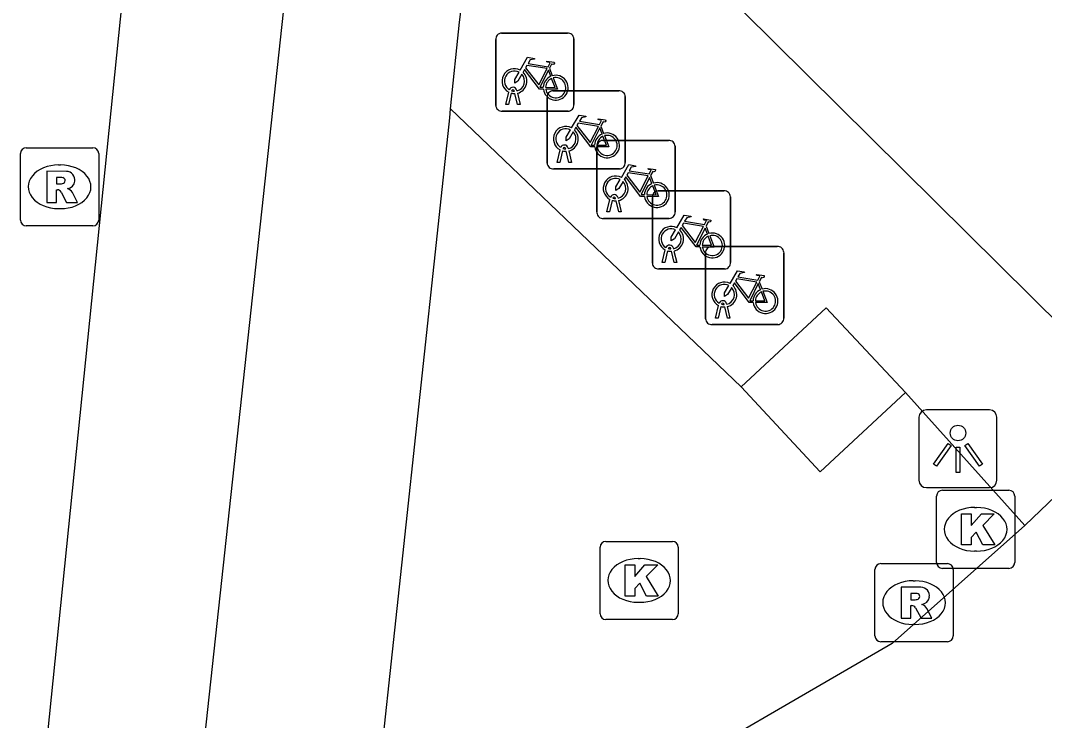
# Model space of a CAD drawing. Extents: x 159718 to 160783, y 383290 to 384030.
# Drawn here: x 160309.91 to 160323, y 383782.17 to 383791.13 of the extents above; entities that cross this region are included whole.
import ezdxf

# ---------------------------------------------------------------- set-up
doc = ezdxf.new("R2010")
doc.units = 0
for name, color, linetype in [('IMGEO_Fietsenrek', 7, 'Continuous'), ('IMGEO_Groenvoorziening', 7, 'Continuous'), ('IMGEO_Kolk', 7, 'Continuous'), ('IMGEO_Lichtpunt', 7, 'Continuous'), ('IMGEO_Rijbaan_lokaal_open', 7, 'Continuous'), ('IMGEO_Rioolput', 7, 'Continuous'), ('IMGEO_Voetpad_halfverhard', 7, 'Continuous'), ('IMGEO_Voetpad_open', 7, 'Continuous')]:
    doc.layers.add(name, color=color, linetype=linetype)

msp = doc.modelspace()

# ---------------------------------------------------------------- linework, layer by layer
at = {"layer": 'IMGEO_Fietsenrek'}
for p, q in [((160316.06, 383790.969), (160316.901, 383790.969)), ((160316.901, 383790.969), (160316.06, 383790.969)), ((160315.985, 383790.044), (160315.985, 383790.885)), ((160315.985, 383790.885), (160315.985, 383790.044)), ((160316.985, 383790.894), (160316.985, 383790.053)), ((160316.985, 383790.053), (160316.985, 383790.894)), ((160316.672, 383790.518), (160316.708, 383790.423)), ((160316.112, 383790.053), (160316.151, 383790.213)), ((160316.181, 383790.201), (160316.146, 383790.053)), ((160316.223, 383790.225), (160316.222, 383790.229)), ((160316.264, 383790.053), (160316.23, 383790.195)), ((160316.254, 383790.236), (160316.255, 383790.229)), ((160316.262, 383790.199), (160316.297, 383790.053)), ((160316.642, 383789.305), (160316.642, 383790.146)), ((160316.642, 383790.146), (160316.642, 383789.305)), ((160316.717, 383790.23), (160317.558, 383790.23)), ((160317.558, 383790.23), (160316.717, 383790.23)), ((160317.642, 383790.155), (160317.642, 383789.314)), ((160317.642, 383789.314), (160317.642, 383790.155)), ((160316.146, 383790.053), (160316.112, 383790.053)), ((160316.297, 383790.053), (160316.264, 383790.053)), ((160316.91, 383789.969), (160316.069, 383789.969)), ((160316.069, 383789.969), (160316.91, 383789.969)), ((160317.329, 383789.779), (160317.365, 383789.684)), ((160316.911, 383789.497), (160316.912, 383789.49)), ((160317.279, 383788.67), (160317.279, 383789.511)), ((160317.279, 383789.511), (160317.279, 383788.67)), ((160317.354, 383789.595), (160318.195, 383789.595)), ((160318.195, 383789.595), (160317.354, 383789.595)), ((160318.279, 383789.52), (160318.279, 383788.679)), ((160318.279, 383788.679), (160318.279, 383789.52)), ((160316.769, 383789.314), (160316.808, 383789.474)), ((160316.838, 383789.462), (160316.803, 383789.314)), ((160316.88, 383789.486), (160316.879, 383789.49)), ((160316.921, 383789.314), (160316.887, 383789.456)), ((160316.919, 383789.46), (160316.954, 383789.314)), ((160317.567, 383789.23), (160316.726, 383789.23)), ((160316.726, 383789.23), (160317.567, 383789.23)), ((160316.803, 383789.314), (160316.769, 383789.314)), ((160316.954, 383789.314), (160316.921, 383789.314)), ((160317.966, 383789.144), (160318.002, 383789.049)), ((160317.406, 383788.679), (160317.445, 383788.839)), ((160317.517, 383788.851), (160317.516, 383788.855)), ((160317.548, 383788.862), (160317.549, 383788.855)), ((160317.988, 383788.024), (160317.988, 383788.865)), ((160317.988, 383788.865), (160317.988, 383788.024)), ((160318.063, 383788.949), (160318.904, 383788.949)), ((160318.904, 383788.949), (160318.063, 383788.949)), ((160318.988, 383788.874), (160318.988, 383788.033)), ((160318.988, 383788.033), (160318.988, 383788.874)), ((160317.475, 383788.827), (160317.44, 383788.679)), ((160317.558, 383788.679), (160317.524, 383788.821)), ((160317.556, 383788.825), (160317.591, 383788.679)), ((160318.204, 383788.595), (160317.363, 383788.595)), ((160317.363, 383788.595), (160318.204, 383788.595)), ((160317.44, 383788.679), (160317.406, 383788.679)), ((160317.591, 383788.679), (160317.558, 383788.679)), ((160318.675, 383788.498), (160318.711, 383788.403)), ((160318.115, 383788.033), (160318.154, 383788.193)), ((160318.184, 383788.181), (160318.149, 383788.033)), ((160318.226, 383788.205), (160318.225, 383788.209)), ((160318.257, 383788.216), (160318.258, 383788.209)), ((160318.744, 383788.237), (160319.585, 383788.237)), ((160319.585, 383788.237), (160318.744, 383788.237)), ((160318.267, 383788.033), (160318.233, 383788.175)), ((160318.265, 383788.179), (160318.3, 383788.033)), ((160318.669, 383787.312), (160318.669, 383788.153)), ((160318.669, 383788.153), (160318.669, 383787.312)), ((160319.669, 383788.162), (160319.669, 383787.321)), ((160319.669, 383787.321), (160319.669, 383788.162)), ((160318.913, 383787.949), (160318.072, 383787.949)), ((160318.072, 383787.949), (160318.913, 383787.949)), ((160318.149, 383788.033), (160318.115, 383788.033)), ((160318.3, 383788.033), (160318.267, 383788.033)), ((160319.356, 383787.786), (160319.392, 383787.691)), ((160318.796, 383787.321), (160318.835, 383787.481)), ((160318.865, 383787.469), (160318.83, 383787.321)), ((160318.907, 383787.493), (160318.906, 383787.497)), ((160318.948, 383787.321), (160318.914, 383787.463)), ((160318.938, 383787.504), (160318.939, 383787.497)), ((160318.946, 383787.467), (160318.981, 383787.321)), ((160318.83, 383787.321), (160318.796, 383787.321)), ((160318.981, 383787.321), (160318.948, 383787.321)), ((160319.594, 383787.237), (160318.753, 383787.237)), ((160318.753, 383787.237), (160319.594, 383787.237))]:
    msp.add_line(p, q, dxfattribs=at)
for points in [[(160316.298, 383790.495), (160316.393, 383790.659), (160316.479, 383790.645), (160316.481, 383790.636), (160316.425, 383790.625), (160316.398, 383790.58), (160316.654, 383790.539)], [(160316.641, 383790.514), (160316.384, 383790.555), (160316.367, 383790.526), (160316.534, 383790.306), (160316.641, 383790.514)], [(160316.654, 383790.539), (160316.679, 383790.588), (160316.673, 383790.592), (160316.65, 383790.596), (160316.638, 383790.603), (160316.637, 383790.606), (160316.639, 383790.611), (160316.734, 383790.596), (160316.736, 383790.586), (160316.726, 383790.573), (160316.714, 383790.567), (160316.7, 383790.573), (160316.672, 383790.518)], [(160316.319, 383790.443), (160316.267, 383790.353), (160316.227, 383790.328), (160316.228, 383790.375), (160316.283, 383790.469)], [(160316.594, 383790.251), (160316.544, 383790.251), (160316.353, 383790.502), (160316.334, 383790.47)], [(160316.689, 383790.416), (160316.659, 383790.493), (160316.55, 383790.275), (160316.593, 383790.275)], [(160316.623, 383790.275), (160316.743, 383790.274), (160316.699, 383790.388)], [(160316.719, 383790.395), (160316.774, 383790.25), (160316.624, 383790.25)], [(160316.955, 383789.756), (160317.05, 383789.92), (160317.136, 383789.906), (160317.138, 383789.897), (160317.082, 383789.886), (160317.055, 383789.841), (160317.311, 383789.8)], [(160317.251, 383789.512), (160317.201, 383789.512), (160317.01, 383789.763), (160316.991, 383789.731)], [(160317.298, 383789.775), (160317.041, 383789.816), (160317.024, 383789.787), (160317.191, 383789.567), (160317.298, 383789.775)], [(160317.346, 383789.677), (160317.316, 383789.754), (160317.207, 383789.536), (160317.25, 383789.536)], [(160317.311, 383789.8), (160317.336, 383789.849), (160317.33, 383789.853), (160317.307, 383789.857), (160317.295, 383789.864), (160317.294, 383789.867), (160317.296, 383789.872), (160317.391, 383789.857), (160317.393, 383789.847), (160317.383, 383789.834), (160317.371, 383789.828), (160317.357, 383789.834), (160317.329, 383789.779)], [(160316.976, 383789.704), (160316.924, 383789.614), (160316.884, 383789.589), (160316.885, 383789.636), (160316.94, 383789.73)], [(160317.28, 383789.536), (160317.4, 383789.535), (160317.356, 383789.649)], [(160317.376, 383789.656), (160317.431, 383789.511), (160317.281, 383789.511)], [(160317.592, 383789.121), (160317.687, 383789.285), (160317.773, 383789.271), (160317.775, 383789.262), (160317.719, 383789.251), (160317.692, 383789.206), (160317.948, 383789.165)], [(160317.948, 383789.165), (160317.973, 383789.214), (160317.967, 383789.218), (160317.944, 383789.222), (160317.932, 383789.229), (160317.931, 383789.232), (160317.933, 383789.237), (160318.028, 383789.222), (160318.03, 383789.212), (160318.02, 383789.199), (160318.008, 383789.193), (160317.994, 383789.199), (160317.966, 383789.144)], [(160317.888, 383788.877), (160317.838, 383788.877), (160317.647, 383789.128), (160317.628, 383789.096)], [(160317.935, 383789.14), (160317.678, 383789.181), (160317.661, 383789.152), (160317.828, 383788.932), (160317.935, 383789.14)], [(160317.983, 383789.042), (160317.953, 383789.119), (160317.844, 383788.901), (160317.887, 383788.901)], [(160317.613, 383789.069), (160317.561, 383788.979), (160317.521, 383788.954), (160317.522, 383789.001), (160317.577, 383789.095)], [(160317.917, 383788.901), (160318.037, 383788.9), (160317.993, 383789.014)], [(160318.013, 383789.021), (160318.068, 383788.876), (160317.918, 383788.876)], [(160318.301, 383788.475), (160318.396, 383788.639), (160318.482, 383788.625), (160318.484, 383788.616), (160318.428, 383788.605), (160318.401, 383788.56), (160318.657, 383788.519)], [(160318.657, 383788.519), (160318.682, 383788.568), (160318.676, 383788.572), (160318.653, 383788.576), (160318.641, 383788.583), (160318.64, 383788.586), (160318.642, 383788.591), (160318.737, 383788.576), (160318.739, 383788.566), (160318.729, 383788.553), (160318.717, 383788.547), (160318.703, 383788.553), (160318.675, 383788.498)], [(160318.322, 383788.423), (160318.27, 383788.333), (160318.23, 383788.308), (160318.231, 383788.355), (160318.286, 383788.449)], [(160318.597, 383788.231), (160318.547, 383788.231), (160318.356, 383788.482), (160318.337, 383788.45)], [(160318.644, 383788.494), (160318.387, 383788.535), (160318.37, 383788.506), (160318.537, 383788.286), (160318.644, 383788.494)], [(160318.692, 383788.396), (160318.662, 383788.473), (160318.553, 383788.255), (160318.596, 383788.255)], [(160318.626, 383788.255), (160318.746, 383788.254), (160318.702, 383788.368)], [(160318.722, 383788.375), (160318.777, 383788.23), (160318.627, 383788.23)], [(160318.982, 383787.763), (160319.077, 383787.927), (160319.163, 383787.913), (160319.165, 383787.904), (160319.109, 383787.893), (160319.082, 383787.848), (160319.338, 383787.807)], [(160319.325, 383787.782), (160319.068, 383787.823), (160319.051, 383787.794), (160319.218, 383787.574), (160319.325, 383787.782)], [(160319.338, 383787.807), (160319.363, 383787.856), (160319.357, 383787.86), (160319.334, 383787.864), (160319.322, 383787.871), (160319.321, 383787.874), (160319.323, 383787.879), (160319.418, 383787.864), (160319.42, 383787.854), (160319.41, 383787.841), (160319.398, 383787.835), (160319.384, 383787.841), (160319.356, 383787.786)], [(160319.003, 383787.711), (160318.951, 383787.621), (160318.911, 383787.596), (160318.912, 383787.643), (160318.967, 383787.737)], [(160319.278, 383787.519), (160319.228, 383787.519), (160319.037, 383787.77), (160319.018, 383787.738)], [(160319.373, 383787.684), (160319.343, 383787.761), (160319.234, 383787.543), (160319.277, 383787.543)], [(160319.403, 383787.663), (160319.458, 383787.518), (160319.308, 383787.518)], [(160319.307, 383787.543), (160319.427, 383787.542), (160319.383, 383787.656)]]:
    msp.add_lwpolyline(points, dxfattribs=at)
for centre, radius, start, end in [((160316.063, 383790.891), 0.0779, 92.4484, 184.2845), ((160316.063, 383790.891), 0.0779, 92.4484, 184.2845), ((160316.907, 383790.891), 0.0779, 2.4484, 94.2845), ((160316.907, 383790.891), 0.0779, 2.4484, 94.2845), ((160316.225, 383790.354), 0.159, 62.6766, 242.1369), ((160316.225, 383790.354), 0.129, 63.3192, 238.903), ((160316.225, 383790.354), 0.129, 283.6043, 43.4302), ((160316.225, 383790.354), 0.159, 283.5766, 46.6042), ((160316.752, 383790.27), 0.159, 113.3408, 178.3217), ((160316.752, 383790.27), 0.159, 187.0065, 105.7708), ((160316.752, 383790.27), 0.129, 113.923, 177.9556), ((160316.752, 383790.27), 0.129, 188.6715, 104.5883), ((160316.205, 383790.225), 0.0499, 12.8025, 158.6934), ((160316.225, 383790.354), 0.159, 253.9967, 271.7867), ((160316.205, 383790.225), 0.0174, 12.8025, 163.4502), ((160316.225, 383790.354), 0.129, 253.415, 269.0204), ((160316.72, 383790.152), 0.0779, 92.4484, 184.2845), ((160316.72, 383790.152), 0.0779, 92.4484, 184.2845), ((160317.564, 383790.152), 0.0779, 2.4484, 94.2845), ((160317.564, 383790.152), 0.0779, 2.4484, 94.2845), ((160316.063, 383790.047), 0.0779, 182.4484, 274.2845), ((160316.063, 383790.047), 0.0779, 182.4484, 274.2845), ((160316.907, 383790.047), 0.0779, 272.4484, 4.2845), ((160316.907, 383790.047), 0.0779, 272.4484, 4.2845), ((160316.882, 383789.615), 0.159, 62.6766, 242.1369), ((160316.882, 383789.615), 0.129, 63.3192, 238.903), ((160316.882, 383789.615), 0.129, 283.6043, 43.4302), ((160316.882, 383789.615), 0.159, 283.5766, 46.6042), ((160317.409, 383789.531), 0.159, 113.3408, 178.3217), ((160317.409, 383789.531), 0.159, 187.0065, 105.7708), ((160317.409, 383789.531), 0.129, 113.923, 177.9556), ((160317.409, 383789.531), 0.129, 188.6715, 104.5883), ((160316.862, 383789.486), 0.0499, 12.8025, 158.6934), ((160316.862, 383789.486), 0.0174, 12.8025, 163.4502), ((160316.882, 383789.615), 0.129, 253.415, 269.0204), ((160317.357, 383789.517), 0.0779, 92.4484, 184.2845), ((160317.357, 383789.517), 0.0779, 92.4484, 184.2845), ((160318.201, 383789.517), 0.0779, 2.4484, 94.2845), ((160318.201, 383789.517), 0.0779, 2.4484, 94.2845), ((160316.882, 383789.615), 0.159, 253.9967, 271.7867), ((160316.72, 383789.308), 0.0779, 182.4484, 274.2845), ((160316.72, 383789.308), 0.0779, 182.4484, 274.2845), ((160317.564, 383789.308), 0.0779, 272.4484, 4.2845), ((160317.564, 383789.308), 0.0779, 272.4484, 4.2845), ((160317.519, 383788.98), 0.159, 62.6766, 242.1369), ((160317.519, 383788.98), 0.129, 63.3192, 238.903), ((160317.519, 383788.98), 0.129, 283.6043, 43.4302), ((160317.519, 383788.98), 0.159, 283.5766, 46.6042), ((160318.046, 383788.896), 0.159, 113.3408, 178.3217), ((160318.046, 383788.896), 0.159, 187.0065, 105.7708), ((160318.046, 383788.896), 0.129, 113.923, 177.9556), ((160318.046, 383788.896), 0.129, 188.6715, 104.5883), ((160317.499, 383788.851), 0.0499, 12.8025, 158.6934), ((160317.499, 383788.851), 0.0174, 12.8025, 163.4502), ((160317.519, 383788.98), 0.129, 253.415, 269.0204), ((160318.066, 383788.871), 0.0779, 92.4484, 184.2845), ((160318.066, 383788.871), 0.0779, 92.4484, 184.2845), ((160318.91, 383788.871), 0.0779, 2.4484, 94.2845), ((160318.91, 383788.871), 0.0779, 2.4484, 94.2845), ((160317.519, 383788.98), 0.159, 253.9967, 271.7867), ((160317.357, 383788.673), 0.0779, 182.4484, 274.2845), ((160317.357, 383788.673), 0.0779, 182.4484, 274.2845), ((160318.201, 383788.673), 0.0779, 272.4484, 4.2845), ((160318.201, 383788.673), 0.0779, 272.4484, 4.2845), ((160318.228, 383788.334), 0.159, 62.6766, 242.1369), ((160318.228, 383788.334), 0.129, 63.3192, 238.903), ((160318.228, 383788.334), 0.159, 283.5766, 46.6042), ((160318.228, 383788.334), 0.129, 283.6043, 43.4302), ((160318.755, 383788.25), 0.159, 113.3408, 178.3217), ((160318.755, 383788.25), 0.159, 187.0065, 105.7708), ((160318.755, 383788.25), 0.129, 113.923, 177.9556), ((160318.755, 383788.25), 0.129, 188.6715, 104.5883), ((160318.208, 383788.205), 0.0499, 12.8025, 158.6934), ((160318.228, 383788.334), 0.159, 253.9967, 271.7867), ((160318.208, 383788.205), 0.0174, 12.8025, 163.4502), ((160318.228, 383788.334), 0.129, 253.415, 269.0204), ((160318.747, 383788.159), 0.0779, 92.4484, 184.2845), ((160318.747, 383788.159), 0.0779, 92.4484, 184.2845), ((160319.591, 383788.159), 0.0779, 2.4484, 94.2845), ((160319.591, 383788.159), 0.0779, 2.4484, 94.2845), ((160318.066, 383788.027), 0.0779, 182.4484, 274.2845), ((160318.066, 383788.027), 0.0779, 182.4484, 274.2845), ((160318.91, 383788.027), 0.0779, 272.4484, 4.2845), ((160318.91, 383788.027), 0.0779, 272.4484, 4.2845), ((160318.909, 383787.622), 0.159, 62.6766, 242.1369), ((160318.909, 383787.622), 0.129, 63.3192, 238.903), ((160318.909, 383787.622), 0.129, 283.6043, 43.4302), ((160318.909, 383787.622), 0.159, 283.5766, 46.6042), ((160319.436, 383787.538), 0.159, 113.3408, 178.3217), ((160319.436, 383787.538), 0.159, 187.0065, 105.7708), ((160319.436, 383787.538), 0.129, 188.6715, 104.5883), ((160318.889, 383787.493), 0.0499, 12.8025, 158.6934), ((160319.436, 383787.538), 0.129, 113.923, 177.9556), ((160318.909, 383787.622), 0.159, 253.9967, 271.7867), ((160318.889, 383787.493), 0.0174, 12.8025, 163.4502), ((160318.909, 383787.622), 0.129, 253.415, 269.0204), ((160318.747, 383787.315), 0.0779, 182.4484, 274.2845), ((160318.747, 383787.315), 0.0779, 182.4484, 274.2845), ((160319.591, 383787.315), 0.0779, 272.4484, 4.2845), ((160319.591, 383787.315), 0.0779, 272.4484, 4.2845)]:
    msp.add_arc(centre, radius, start, end, dxfattribs=at)
at = {"layer": 'IMGEO_Groenvoorziening'}
msp.add_lwpolyline([(160321.225, 383786.366), (160320.137, 383785.353), (160319.125, 383786.439)], dxfattribs=at)
at = {"layer": 'IMGEO_Kolk'}
for p, q in [((160321.623, 383784.19), (160321.623, 383785.042)), ((160321.698, 383785.116), (160322.55, 383785.116)), ((160322.624, 383785.042), (160322.624, 383784.19)), ((160322.111, 383784.896), (160322.136, 383784.896)), ((160317.319, 383783.535), (160317.319, 383784.387)), ((160317.394, 383784.461), (160318.246, 383784.461)), ((160318.32, 383784.387), (160318.32, 383783.535)), ((160322.134, 383784.336), (160322.109, 383784.336)), ((160317.807, 383784.241), (160317.832, 383784.241)), ((160322.55, 383784.116), (160321.698, 383784.116)), ((160317.83, 383783.681), (160317.805, 383783.681)), ((160318.246, 383783.461), (160317.394, 383783.461))]:
    msp.add_line(p, q, dxfattribs=at)
for points in [[(160321.623, 383784.19), (160321.623, 383785.042)], [(160321.698, 383785.116), (160322.55, 383785.116)], [(160322.624, 383785.042), (160322.624, 383784.19)], [(160321.944, 383784.816), (160322.067, 383784.816), (160322.067, 383784.665), (160322.197, 383784.816), (160322.361, 383784.816), (160322.215, 383784.665), (160322.368, 383784.416), (160322.216, 383784.416), (160322.131, 383784.58), (160322.067, 383784.513), (160322.067, 383784.416), (160321.944, 383784.416), (160321.944, 383784.816)], [(160317.319, 383783.535), (160317.319, 383784.387)], [(160317.394, 383784.461), (160318.246, 383784.461)], [(160318.32, 383784.387), (160318.32, 383783.535)], [(160317.64, 383784.161), (160317.763, 383784.161), (160317.763, 383784.01), (160317.893, 383784.161), (160318.057, 383784.161), (160317.911, 383784.01), (160318.064, 383783.761), (160317.912, 383783.761), (160317.827, 383783.925), (160317.763, 383783.858), (160317.763, 383783.761), (160317.64, 383783.761), (160317.64, 383784.161)], [(160322.55, 383784.116), (160321.698, 383784.116)], [(160318.246, 383783.461), (160317.394, 383783.461)]]:
    msp.add_lwpolyline(points, dxfattribs=at)
for centre, start, end in [((160321.7, 383785.04), 91.552, 178.448), ((160321.7, 383785.04), 91.552, 178.448), ((160322.548, 383785.04), 1.552, 88.448), ((160322.548, 383785.04), 1.552, 88.448), ((160317.396, 383784.385), 91.552, 178.448), ((160317.396, 383784.385), 91.552, 178.448), ((160318.244, 383784.385), 1.552, 88.448), ((160318.244, 383784.385), 1.552, 88.448), ((160321.7, 383784.192), 181.552, 268.448), ((160321.7, 383784.192), 181.552, 268.448), ((160322.548, 383784.192), 271.552, 358.448), ((160322.548, 383784.192), 271.552, 358.448), ((160317.396, 383783.537), 181.552, 268.448), ((160317.396, 383783.537), 181.552, 268.448), ((160318.244, 383783.537), 271.552, 358.448), ((160318.244, 383783.537), 271.552, 358.448)]:
    msp.add_arc(centre, 0.0765, start, end, dxfattribs=at)
for centre, major_axis, ratio, start_param, end_param in [((160322.11, 383784.616), (-0.387, 0.002), 0.722429, 4.712389, 7.853982), ((160322.135, 383784.616), (-0.39, 0.002), 0.717154, 1.570796, 4.712389), ((160317.806, 383783.961), (-0.387, 0.002), 0.722429, 4.712389, 7.853982), ((160317.831, 383783.961), (-0.39, 0.002), 0.717154, 1.570796, 4.712389)]:
    msp.add_ellipse(centre, major_axis=major_axis, ratio=ratio, start_param=start_param, end_param=end_param, dxfattribs=at)
at = {"layer": 'IMGEO_Lichtpunt'}
for p, q in [((160322.301, 383786.146), (160321.493, 383786.146)), ((160322.301, 383786.146), (160321.493, 383786.146)), ((160321.399, 383786.051), (160321.399, 383785.244)), ((160321.399, 383786.051), (160321.399, 383785.244)), ((160322.395, 383785.244), (160322.395, 383786.051)), ((160322.395, 383785.244), (160322.395, 383786.051)), ((160321.493, 383785.15), (160322.301, 383785.15)), ((160321.493, 383785.15), (160322.301, 383785.15))]:
    msp.add_line(p, q, dxfattribs=at)
for points in [[(160321.773, 383785.715), (160321.812, 383785.687), (160321.624, 383785.425), (160321.586, 383785.452), (160321.773, 383785.715)], [(160321.985, 383785.687), (160322.023, 383785.714), (160322.21, 383785.452), (160322.171, 383785.424), (160321.985, 383785.687)], [(160321.875, 383785.667), (160321.922, 383785.667), (160321.922, 383785.345), (160321.875, 383785.345), (160321.875, 383785.667)]]:
    msp.add_lwpolyline(points, dxfattribs=at)
msp.add_circle((160321.898, 383785.849), 0.0994, dxfattribs=at)
for centre, start, end in [((160321.493, 383786.051), 90, 180), ((160321.493, 383786.051), 90, 180), ((160322.301, 383786.051), 0, 90), ((160322.301, 383786.051), 0, 90), ((160321.493, 383785.244), 180, 270), ((160321.493, 383785.244), 180, 270), ((160322.301, 383785.244), 270, 0), ((160322.301, 383785.244), 270, 360)]:
    msp.add_arc(centre, 0.0946, start, end, dxfattribs=at)
at = {"layer": 'IMGEO_Rijbaan_lokaal_open'}
msp.add_lwpolyline([(160313.977, 383815.07), (160311.649, 383795.766), (160310.15, 383781)], dxfattribs=at)
at = {"layer": 'IMGEO_Rioolput'}
for p, q in [((160309.98, 383789.501), (160310.832, 383789.501)), ((160309.905, 383788.575), (160309.905, 383789.427)), ((160310.906, 383789.427), (160310.906, 383788.575)), ((160310.393, 383789.281), (160310.418, 383789.281)), ((160310.416, 383788.721), (160310.391, 383788.721)), ((160310.832, 383788.501), (160309.98, 383788.501)), ((160320.91, 383784.177), (160321.762, 383784.177)), ((160320.835, 383783.251), (160320.835, 383784.103)), ((160321.836, 383784.103), (160321.836, 383783.251)), ((160321.323, 383783.957), (160321.348, 383783.957)), ((160321.346, 383783.397), (160321.321, 383783.397)), ((160321.762, 383783.177), (160320.91, 383783.177))]:
    msp.add_line(p, q, dxfattribs=at)
for points in [[(160309.98, 383789.501), (160310.832, 383789.501)], [(160309.905, 383788.575), (160309.905, 383789.427)], [(160310.906, 383789.427), (160310.906, 383788.575)], [(160310.494, 383789.199), (160310.242, 383789.201), (160310.242, 383788.801)], [(160310.42, 383789.12), (160310.366, 383789.12), (160310.366, 383789.039)], [(160310.366, 383789.039), (160310.418, 383789.039)], [(160310.242, 383788.801), (160310.366, 383788.801), (160310.366, 383788.963), (160310.377, 383788.963)], [(160310.424, 383788.934), (160310.495, 383788.801), (160310.635, 383788.801), (160310.57, 383788.927)], [(160310.832, 383788.501), (160309.98, 383788.501)], [(160320.91, 383784.177), (160321.762, 383784.177)], [(160320.835, 383783.251), (160320.835, 383784.103)], [(160321.836, 383784.103), (160321.836, 383783.251)], [(160321.424, 383783.875), (160321.172, 383783.877), (160321.172, 383783.477)], [(160321.35, 383783.796), (160321.296, 383783.796), (160321.296, 383783.715)], [(160321.172, 383783.477), (160321.296, 383783.477), (160321.296, 383783.639), (160321.307, 383783.639)], [(160321.296, 383783.715), (160321.348, 383783.715)], [(160321.354, 383783.61), (160321.425, 383783.477), (160321.565, 383783.477), (160321.5, 383783.603)], [(160321.762, 383783.177), (160320.91, 383783.177)]]:
    msp.add_lwpolyline(points, dxfattribs=at)
for centre, radius, start, end in [((160309.982, 383789.425), 0.0765, 91.552, 178.448), ((160309.982, 383789.425), 0.0765, 91.552, 178.448), ((160310.83, 383789.425), 0.0765, 1.552, 88.448), ((160310.83, 383789.425), 0.0765, 1.552, 88.448), ((160310.426, 383789.024), 0.0964, 77.0061, 93.1865), ((160310.44, 383789.081), 0.0378, 276.6634, 79.6772), ((160310.493, 383789.089), 0.109, 350.3612, 89.416), ((160310.402, 383789.228), 0.19, 274.7715, 282.9687), ((160310.491, 383789.089), 0.112, 277.5842, 350.9817), ((160310.475, 383788.874), 0.108, 29.5134, 73.7905), ((160310.376, 383788.91), 0.0533, 26.0293, 88.6989), ((160309.982, 383788.577), 0.0765, 181.552, 268.448), ((160309.982, 383788.577), 0.0765, 181.552, 268.448), ((160310.83, 383788.577), 0.0765, 271.552, 358.448), ((160310.83, 383788.577), 0.0765, 271.552, 358.448), ((160320.912, 383784.101), 0.0765, 91.552, 178.448), ((160320.912, 383784.101), 0.0765, 91.552, 178.448), ((160321.76, 383784.101), 0.0765, 1.552, 88.448), ((160321.76, 383784.101), 0.0765, 1.552, 88.448), ((160321.423, 383783.765), 0.109, 350.3612, 89.416), ((160321.356, 383783.7), 0.0964, 77.0061, 93.1865), ((160321.37, 383783.757), 0.0378, 276.6634, 79.6772), ((160321.421, 383783.765), 0.112, 277.5842, 350.9817), ((160321.306, 383783.586), 0.0533, 26.0293, 88.6989), ((160321.332, 383783.904), 0.19, 274.7715, 282.9687), ((160321.405, 383783.55), 0.108, 29.5134, 73.7905), ((160320.912, 383783.253), 0.0765, 181.552, 268.448), ((160320.912, 383783.253), 0.0765, 181.552, 268.448), ((160321.76, 383783.253), 0.0765, 271.552, 358.448), ((160321.76, 383783.253), 0.0765, 271.552, 358.448)]:
    msp.add_arc(centre, radius, start, end, dxfattribs=at)
for centre, major_axis, ratio, start_param, end_param in [((160310.392, 383789.001), (-0.387, 0.002), 0.722429, 4.712389, 7.853982), ((160310.417, 383789.001), (-0.39, 0.002), 0.717154, 1.570796, 4.712389), ((160321.322, 383783.677), (-0.387, 0.002), 0.722429, 4.712389, 7.853982), ((160321.347, 383783.677), (-0.39, 0.002), 0.717154, 1.570796, 4.712389)]:
    msp.add_ellipse(centre, major_axis=major_axis, ratio=ratio, start_param=start_param, end_param=end_param, dxfattribs=at)
at = {"layer": 'IMGEO_Voetpad_halfverhard'}
msp.add_lwpolyline([(160322.753, 383784.666), (160321.055, 383783.156), (160317.65, 383781.176), (160314.363, 383780.201)], dxfattribs=at)
at = {"layer": 'IMGEO_Voetpad_open'}
for points in [[(160314.013, 383798.027), (160313.446, 383792.893), (160312.199, 383781.404)], [(160315.408, 383790.001), (160315.523, 383791.107), (160316.114, 383795.695)], [(160325.737, 383789.727), (160323.245, 383787.19), (160319.145, 383791.25), (160320.076, 383792.251), (160316.755, 383795.548), (160316.114, 383795.695)], [(160314.363, 383780.201), (160314.413, 383780.708), (160314.783, 383784.157), (160315.251, 383788.528), (160315.396, 383789.882), (160315.408, 383790.001)], [(160315.408, 383790.001), (160319.125, 383786.439)], [(160319.125, 383786.439), (160320.213, 383787.452), (160321.225, 383786.366)], [(160321.225, 383786.366), (160322.753, 383784.666)], [(160322.753, 383784.666), (160324.619, 383786.454), (160327.513, 383782.756)]]:
    msp.add_lwpolyline(points, dxfattribs=at)

doc.saveas('drawing.dxf')
